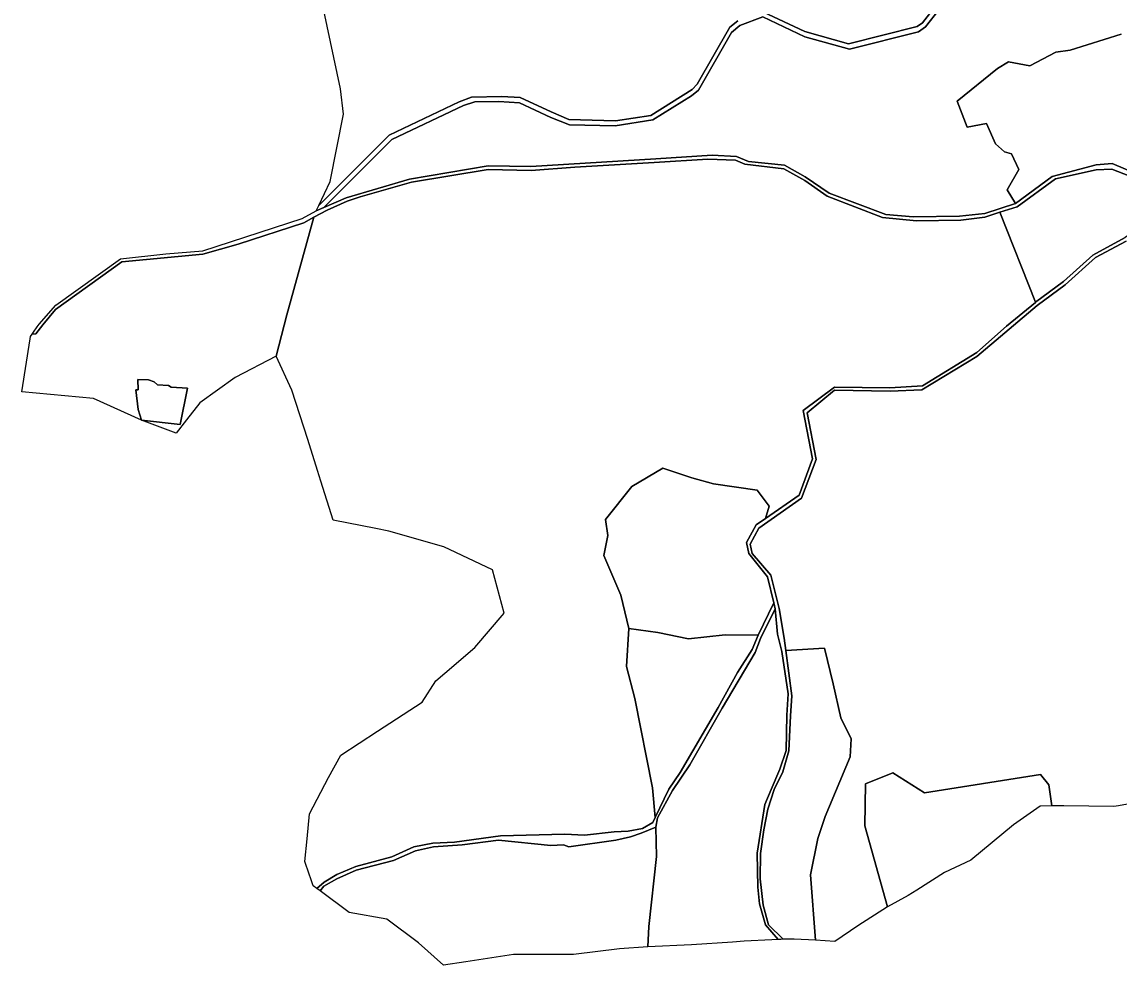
# Model space of a CAD drawing. Extents: x -502026 to -497664, y -1143484 to -1138019.
# Drawn here: x -500451 to -499334, y -1143484 to -1142523 of the extents above; entities that cross this region are included whole.
import ezdxf

# ---------------------------------------------------------------- set-up
doc = ezdxf.new("R2010")
doc.units = 0
for name, color, linetype in [('43', 7, 'Continuous'), ('55', 7, 'Continuous'), ('62', 7, 'Continuous')]:
    doc.layers.add(name, color=color, linetype=linetype)

msp = doc.modelspace()

# ---------------------------------------------------------------- linework, layer by layer
at = {"layer": '43'}
for points in [[(-499507.82, -1142489.86), (-499534.13, -1142524.25), (-499539.72, -1142527.88), (-499609.42, -1142545.64), (-499653.97, -1142532.94), (-499696.64, -1142512.74)], [(-499331.89, -1142535.47), (-499383.94, -1142551.77), (-499398.39, -1142554), (-499424.8, -1142567.81), (-499446.71, -1142563.79), (-499457.72, -1142570.5), (-499498.95, -1142603.95), (-499488.66, -1142630.21), (-499468.97, -1142626.52), (-499459.79, -1142647.36), (-499450.75, -1142655.54), (-499443.69, -1142657.52), (-499435.98, -1142673.6), (-499447.85, -1142694.1), (-499439.5, -1142707.95), (-499470.66, -1142718.18), (-499496.52, -1142720.87), (-499543.78, -1142721.63), (-499571.44, -1142719.44), (-499629.32, -1142697.41), (-499653.65, -1142680.78), (-499674.67, -1142668.95), (-499711.33, -1142665.17), (-499723.48, -1142660.3), (-499748.43, -1142658.94), (-499805.72, -1142662.68), (-499932.96, -1142670.48), (-499976.28, -1142669.75), (-500056.49, -1142683.26), (-500120.86, -1142702.37), (-500143.69, -1142712.13), (-500074.26, -1142643), (-500001.43, -1142608.18), (-499989.85, -1142604.68), (-499965.38, -1142604.13), (-499944.46, -1142605.58), (-499912.62, -1142620.36), (-499893.52, -1142627.99), (-499847.03, -1142629.06), (-499808.55, -1142623.04), (-499769.44, -1142598.4), (-499762.09, -1142592.58), (-499728.62, -1142533.84), (-499720.16, -1142526.94), (-499696.77, -1142518.07), (-499654.03, -1142538.46), (-499608.51, -1142550.99), (-499538.17, -1142533.12), (-499531.09, -1142528.25), (-499503.35, -1142492.64)], [(-499722.02, -1142522.07), (-499730.38, -1142528.36), (-499763.5, -1142586.49), (-499768.6, -1142591.83), (-499810.76, -1142618.5), (-499846.77, -1142624), (-499894.34, -1142622.54), (-499912.17, -1142614.67), (-499943.78, -1142600.29), (-499962.51, -1142599.1), (-499993.29, -1142599.82), (-500005.7, -1142604.46), (-500077, -1142638.5), (-500148.76, -1142710.03), (-500137.19, -1142685.79), (-500123.69, -1142617.17), (-500126.57, -1142591.29), (-500143.58, -1142511.37)], [(-499305.23, -1142682.61), (-499341.21, -1142667.43), (-499357.32, -1142668.57), (-499402.09, -1142680.46), (-499439.5, -1142707.95), (-499447.85, -1142694.1), (-499435.98, -1142673.6), (-499443.69, -1142657.52), (-499450.75, -1142655.54), (-499459.79, -1142647.36), (-499468.97, -1142626.52), (-499488.66, -1142630.21), (-499498.95, -1142603.95), (-499457.72, -1142570.5), (-499446.71, -1142563.79), (-499424.8, -1142567.81), (-499398.39, -1142554), (-499383.94, -1142551.77), (-499331.89, -1142535.47)], [(-499292.56, -1143313.86), (-499334.7, -1143321.66), (-499339.3, -1143322.08), (-499390.4, -1143321.59), (-499402.62, -1143321.67), (-499405.67, -1143299.99), (-499414, -1143289.59), (-499532.23, -1143308.33), (-499564.21, -1143287.88), (-499592.09, -1143299.19), (-499593, -1143341.93), (-499569.79, -1143424.32), (-499599.9, -1143443.9), (-499623.43, -1143459.83), (-499643.09, -1143458.34), (-499648.23, -1143391.91), (-499640.63, -1143354.7), (-499633.32, -1143332.56), (-499607.85, -1143271.59), (-499606.82, -1143253.19), (-499617.27, -1143231.81), (-499624.98, -1143197.41), (-499633.89, -1143160.97), (-499673.29, -1143163.37), (-499674.9, -1143150.91), (-499679.93, -1143120.7), (-499688.44, -1143086.74), (-499707.46, -1143064.45), (-499709.57, -1143054.92), (-499700.77, -1143038.75), (-499657.31, -1143008.14), (-499642.46, -1142968.68), (-499651.6, -1142921.33), (-499623.61, -1142898.32), (-499566.96, -1142899.35), (-499534.71, -1142897.97), (-499478.77, -1142864.03), (-499417.32, -1142811.81), (-499388.87, -1142790.78), (-499357.89, -1142763.04), (-499326.71, -1142746.41)]]:
    msp.add_lwpolyline(points, dxfattribs=at)
for points in [[(-499455.39, -1142717), (-499419.09, -1142808.73), (-499419.2, -1142808.81), (-499448.56, -1142833.16), (-499478.72, -1142859.78), (-499534.12, -1142893.84), (-499567.47, -1142895.89), (-499623.79, -1142895.21), (-499655.66, -1142918.98), (-499646.06, -1142968), (-499659.65, -1143005.26), (-499694.09, -1143028.83), (-499690.27, -1143016.23), (-499702.37, -1143000), (-499747.04, -1142993.71), (-499768.97, -1142987.54), (-499798.44, -1142977.6), (-499830.2, -1142996.46), (-499857.04, -1143029.83), (-499854.41, -1143046.05), (-499858.7, -1143066.59), (-499841.1, -1143106.99), (-499832.99, -1143141.05), (-499835.47, -1143179.59), (-499826.91, -1143212.38), (-499809.09, -1143303.23), (-499806.15, -1143333.34), (-499808.6, -1143338.49), (-499819.11, -1143344.55), (-499833.87, -1143347.41), (-499848.13, -1143347.98), (-499878.28, -1143351.29), (-499898.16, -1143350.26), (-499963.63, -1143351.98), (-500010.58, -1143358.44), (-500032.6, -1143359.64), (-500051.91, -1143363.18), (-500074.3, -1143373.58), (-500110.96, -1143383.29), (-500130.27, -1143391.4), (-500143.23, -1143399.15), (-500150.79, -1143405.71), (-500154.58, -1143402.89), (-500156.97, -1143395.74), (-500158.49, -1143391.2), (-500162.86, -1143378.17), (-500160.45, -1143355), (-500158.3, -1143329.82), (-500138.79, -1143292.8), (-500126.35, -1143269.84), (-500088.85, -1143245.46), (-500043.43, -1143216.12), (-500029.56, -1143194.08), (-500020.3, -1143186.5), (-499989.96, -1143160.41), (-499960.02, -1143125.37), (-499972.09, -1143081.34), (-500021.37, -1143057.69), (-500077.61, -1143041.81), (-500090.55, -1143039.04), (-500133.98, -1143030.47), (-500146.75, -1142990.75), (-500150.03, -1142979.88), (-500159.91, -1142948.47), (-500176.12, -1142898.04), (-500192.19, -1142863.69), (-500181.41, -1142821.48), (-500153.83, -1142722.15), (-500140.41, -1142714.86), (-500119.96, -1142705.83), (-500106.71, -1142701.26), (-500054.24, -1142686.24), (-499976.27, -1142673.43), (-499932.63, -1142674.57), (-499887.97, -1142671.09), (-499807.42, -1142666.49), (-499752.61, -1142662.86), (-499724.51, -1142664), (-499715.15, -1142668.12), (-499675.17, -1142672.92), (-499653.99, -1142684.6), (-499631.37, -1142700.71), (-499574.94, -1142722.31), (-499540.1, -1142725.73), (-499495.21, -1142725.05), (-499470.65, -1142721.85)], [(-499274.07, -1142683.02), (-499274.62, -1142684.66), (-499272.44, -1142703.08), (-499327.73, -1142742.72), (-499360.83, -1142760.7), (-499390.53, -1142787.67), (-499419.09, -1142808.73), (-499455.39, -1142717), (-499437.6, -1142711.34), (-499398.67, -1142683.09), (-499357.32, -1142673.8), (-499341.27, -1142673.06), (-499306.6, -1142686.61)], [(-500192.19, -1142863.69), (-500233.92, -1142885.43), (-500269.86, -1142911.16), (-500283.48, -1142928.56), (-500293.94, -1142941.87), (-500329.27, -1142928.62), (-500289.8, -1142933.01), (-500282.38, -1142896.3), (-500299, -1142895.04), (-500301.85, -1142893.38), (-500312.93, -1142892.7), (-500316.42, -1142889.61), (-500322.3, -1142887.61), (-500332.86, -1142887.33), (-500332.69, -1142897.84), (-500335.04, -1142897.96), (-500332.58, -1142917.84), (-500329.27, -1142928.62), (-500377.97, -1142906.77), (-500450.99, -1142899.94), (-500442.77, -1142845.95), (-500442.4, -1142843.52), (-500440.74, -1142841.07), (-500436.9, -1142840.75), (-500429.82, -1142831.7), (-500416.71, -1142816.08), (-500349.31, -1142767.51), (-500266.96, -1142759.85), (-500230.97, -1142749.57), (-500163.92, -1142727.63), (-500153.83, -1142722.15), (-500181.41, -1142821.48)], [(-500329.27, -1142928.62), (-500332.58, -1142917.84), (-500335.04, -1142897.96), (-500332.69, -1142897.84), (-500332.86, -1142887.33), (-500322.3, -1142887.61), (-500316.42, -1142889.61), (-500312.93, -1142892.7), (-500301.85, -1142893.38), (-500299, -1142895.04), (-500282.38, -1142896.3), (-500289.8, -1142933.01)], [(-499694.09, -1143028.83), (-499703.4, -1143035.2), (-499713.36, -1143053.31), (-499711.08, -1143064.51), (-499692.11, -1143088.34), (-499685.53, -1143114.76), (-499701.57, -1143147.71), (-499735.16, -1143147.44), (-499772.45, -1143151.33), (-499803.52, -1143144.99), (-499832.99, -1143141.05), (-499841.1, -1143106.99), (-499858.7, -1143066.59), (-499854.41, -1143046.05), (-499857.04, -1143029.83), (-499830.2, -1142996.46), (-499798.44, -1142977.6), (-499768.97, -1142987.54), (-499747.04, -1142993.71), (-499702.37, -1143000), (-499690.27, -1143016.23)], [(-499680.97, -1143457.64), (-499687.39, -1143457.94), (-499715.56, -1143459.45), (-499727.5, -1143460.43), (-499769.29, -1143463.09), (-499813.78, -1143465.27), (-499812.92, -1143444.5), (-499804.93, -1143373.19), (-499805.69, -1143343.15), (-499803.77, -1143333.8), (-499788.64, -1143305.98), (-499770.87, -1143279.86), (-499737.98, -1143221.93), (-499704.57, -1143165.54), (-499699.08, -1143151.19), (-499684, -1143120.91), (-499681.64, -1143146.83), (-499677.41, -1143164.2), (-499671.02, -1143207.47), (-499672.27, -1143229.23), (-499673.07, -1143265.24), (-499679.53, -1143284.25), (-499688.32, -1143304.87), (-499694.66, -1143320.16), (-499702.54, -1143369.87), (-499701.86, -1143404.38), (-499700.14, -1143421.41), (-499694.15, -1143442.74)], [(-499701.57, -1143147.71), (-499707.42, -1143162.45), (-499722.34, -1143185.84), (-499742.09, -1143221.24), (-499780.98, -1143287.72), (-499792.52, -1143304.63), (-499806.15, -1143333.34), (-499809.09, -1143303.23), (-499826.91, -1143212.38), (-499835.47, -1143179.59), (-499832.99, -1143141.05), (-499803.52, -1143144.99), (-499772.45, -1143151.33), (-499735.16, -1143147.44)], [(-499643.09, -1143458.34), (-499664.79, -1143457.5), (-499675.21, -1143457.34), (-499676.11, -1143457.39), (-499690.83, -1143442.8), (-499696.49, -1143422.66), (-499699.46, -1143396.04), (-499699.23, -1143370.18), (-499695.69, -1143346.03), (-499691.75, -1143325.1), (-499685.18, -1143304.82), (-499676.33, -1143286.88), (-499670.16, -1143265.62), (-499668.62, -1143229.75), (-499667.3, -1143209.57), (-499673.29, -1143163.37), (-499633.89, -1143160.97), (-499624.98, -1143197.41), (-499617.27, -1143231.81), (-499606.82, -1143253.19), (-499607.85, -1143271.59), (-499633.32, -1143332.56), (-499640.63, -1143354.7), (-499648.23, -1143391.91)], [(-499402.62, -1143321.67), (-499414.29, -1143321.74), (-499441.64, -1143341.01), (-499485.05, -1143376.82), (-499511.9, -1143389.34), (-499539.83, -1143407.39), (-499548.61, -1143412.81), (-499569.79, -1143424.32), (-499593, -1143341.93), (-499592.09, -1143299.19), (-499564.21, -1143287.88), (-499532.23, -1143308.33), (-499414, -1143289.59), (-499405.67, -1143299.99)], [(-499813.78, -1143465.27), (-499842.56, -1143467.19), (-499889.5, -1143472.92), (-499918.96, -1143472.88), (-499922.43, -1143472.88), (-499929.51, -1143472.87), (-499950.39, -1143473.04), (-499998.91, -1143480.26), (-500021.68, -1143483.71), (-500047.36, -1143461.06), (-500079.6, -1143436.98), (-500117.75, -1143430.25), (-500147.53, -1143408.13), (-500143.6, -1143403.47), (-500130.38, -1143395.98), (-500110.68, -1143386.98), (-500072.58, -1143377.23), (-500050.42, -1143367.29), (-500032.03, -1143363.41), (-500002.68, -1143361.12), (-499965.78, -1143356.55), (-499912.64, -1143361.81), (-499899.62, -1143361.35), (-499894.14, -1143363.29), (-499846.41, -1143356.64), (-499831.51, -1143353.04), (-499820.65, -1143349.21), (-499805.69, -1143343.15), (-499804.93, -1143373.19), (-499812.92, -1143444.5)]]:
    msp.add_lwpolyline(points, close=True, dxfattribs=at)
at = {"layer": '55'}
for points in [[(-499696.64, -1142512.74), (-499653.97, -1142532.94), (-499609.42, -1142545.64), (-499539.72, -1142527.88), (-499534.13, -1142524.25), (-499507.82, -1142489.86)], [(-499503.35, -1142492.64), (-499531.09, -1142528.25), (-499538.17, -1142533.12), (-499608.51, -1142550.99), (-499654.03, -1142538.46), (-499696.77, -1142518.07), (-499720.16, -1142526.94), (-499728.62, -1142533.84), (-499762.09, -1142592.58), (-499769.44, -1142598.4), (-499808.55, -1142623.04), (-499847.03, -1142629.06), (-499893.52, -1142627.99), (-499912.62, -1142620.36), (-499944.46, -1142605.58), (-499965.38, -1142604.13), (-499989.85, -1142604.68), (-500001.43, -1142608.18), (-500074.26, -1142643), (-500143.69, -1142712.13), (-500151.32, -1142715.39), (-500148.76, -1142710.03), (-500077, -1142638.5), (-500005.7, -1142604.46), (-499993.29, -1142599.82), (-499962.51, -1142599.1), (-499943.78, -1142600.29), (-499912.17, -1142614.67), (-499894.34, -1142622.54), (-499846.77, -1142624), (-499810.76, -1142618.5), (-499768.6, -1142591.83), (-499763.5, -1142586.49), (-499730.38, -1142528.36), (-499722.02, -1142522.07)], [(-499306.6, -1142686.61), (-499341.27, -1142673.06), (-499357.32, -1142673.8), (-499398.67, -1142683.09), (-499437.6, -1142711.34), (-499455.39, -1142717), (-499470.65, -1142721.85), (-499495.21, -1142725.05), (-499540.1, -1142725.73), (-499574.94, -1142722.31), (-499631.37, -1142700.71), (-499653.99, -1142684.6), (-499675.17, -1142672.92), (-499715.15, -1142668.12), (-499724.51, -1142664), (-499752.61, -1142662.86), (-499807.42, -1142666.49), (-499887.97, -1142671.09), (-499932.63, -1142674.57), (-499976.27, -1142673.43), (-500054.24, -1142686.24), (-500106.71, -1142701.26), (-500119.96, -1142705.83), (-500140.41, -1142714.86), (-500153.83, -1142722.15), (-500163.92, -1142727.63), (-500230.97, -1142749.57), (-500266.96, -1142759.85), (-500349.31, -1142767.51), (-500416.71, -1142816.08), (-500429.82, -1142831.7), (-500436.9, -1142840.75), (-500440.74, -1142841.07), (-500439.27, -1142839.03), (-500435.46, -1142833.73), (-500433.48, -1142830.98), (-500416.37, -1142811.76), (-500350.77, -1142764.34), (-500304.57, -1142759.41), (-500266.95, -1142756.2), (-500165.66, -1142723.29), (-500151.32, -1142715.39), (-500143.69, -1142712.13), (-500120.86, -1142702.37), (-500056.49, -1142683.26), (-499976.28, -1142669.75), (-499932.96, -1142670.48), (-499805.72, -1142662.68), (-499748.43, -1142658.94), (-499723.48, -1142660.3), (-499711.33, -1142665.17), (-499674.67, -1142668.95), (-499653.65, -1142680.78), (-499629.32, -1142697.41), (-499571.44, -1142719.44), (-499543.78, -1142721.63), (-499496.52, -1142720.87), (-499470.66, -1142718.18), (-499439.5, -1142707.95), (-499402.09, -1142680.46), (-499357.32, -1142668.57), (-499341.21, -1142667.43), (-499305.23, -1142682.61)], [(-499326.71, -1142746.41), (-499357.89, -1142763.04), (-499388.87, -1142790.78), (-499417.32, -1142811.81), (-499478.77, -1142864.03), (-499534.71, -1142897.97), (-499566.96, -1142899.35), (-499623.61, -1142898.32), (-499651.6, -1142921.33), (-499642.46, -1142968.68), (-499657.31, -1143008.14), (-499700.77, -1143038.75), (-499709.57, -1143054.92), (-499707.46, -1143064.45), (-499688.44, -1143086.74), (-499679.93, -1143120.7), (-499674.9, -1143150.91), (-499673.29, -1143163.37), (-499667.3, -1143209.57), (-499668.62, -1143229.75), (-499670.16, -1143265.62), (-499676.33, -1143286.88), (-499685.18, -1143304.82), (-499691.75, -1143325.1), (-499695.69, -1143346.03), (-499699.23, -1143370.18), (-499699.46, -1143396.04), (-499696.49, -1143422.66), (-499690.83, -1143442.8), (-499676.11, -1143457.39), (-499678.51, -1143457.52), (-499680.97, -1143457.64), (-499694.15, -1143442.74), (-499700.14, -1143421.41), (-499701.86, -1143404.38), (-499702.54, -1143369.87), (-499694.66, -1143320.16), (-499688.32, -1143304.87), (-499679.53, -1143284.25), (-499673.07, -1143265.24), (-499672.27, -1143229.23), (-499671.02, -1143207.47), (-499677.41, -1143164.2), (-499681.64, -1143146.83), (-499684, -1143120.91), (-499685.53, -1143114.76), (-499692.11, -1143088.34), (-499711.08, -1143064.51), (-499713.36, -1143053.31), (-499703.4, -1143035.2), (-499694.09, -1143028.83), (-499659.65, -1143005.26), (-499646.06, -1142968), (-499655.66, -1142918.98), (-499623.79, -1142895.21), (-499567.47, -1142895.89), (-499534.12, -1142893.84), (-499478.72, -1142859.78), (-499448.56, -1142833.16), (-499419.2, -1142808.81), (-499419.09, -1142808.73), (-499390.53, -1142787.67), (-499360.83, -1142760.7), (-499327.73, -1142742.72)]]:
    msp.add_lwpolyline(points, dxfattribs=at)
msp.add_lwpolyline([(-499684, -1143120.91), (-499699.08, -1143151.19), (-499704.57, -1143165.54), (-499737.98, -1143221.93), (-499770.87, -1143279.86), (-499788.64, -1143305.98), (-499803.77, -1143333.8), (-499805.69, -1143343.15), (-499820.65, -1143349.21), (-499831.51, -1143353.04), (-499846.41, -1143356.64), (-499894.14, -1143363.29), (-499899.62, -1143361.35), (-499912.64, -1143361.81), (-499965.78, -1143356.55), (-500002.68, -1143361.12), (-500032.03, -1143363.41), (-500050.42, -1143367.29), (-500072.58, -1143377.23), (-500110.68, -1143386.98), (-500130.38, -1143395.98), (-500143.6, -1143403.47), (-500147.53, -1143408.13), (-500150.79, -1143405.71), (-500143.23, -1143399.15), (-500130.27, -1143391.4), (-500110.96, -1143383.29), (-500074.3, -1143373.58), (-500051.91, -1143363.18), (-500032.6, -1143359.64), (-500010.58, -1143358.44), (-499963.63, -1143351.98), (-499898.16, -1143350.26), (-499878.28, -1143351.29), (-499848.13, -1143347.98), (-499833.87, -1143347.41), (-499819.11, -1143344.55), (-499808.6, -1143338.49), (-499806.15, -1143333.34), (-499792.52, -1143304.63), (-499780.98, -1143287.72), (-499742.09, -1143221.24), (-499722.34, -1143185.84), (-499707.42, -1143162.45), (-499701.57, -1143147.71), (-499685.53, -1143114.76)], close=True, dxfattribs=at)
at = {"layer": '62'}
msp.add_lwpolyline([(-499292.56, -1143313.86), (-499334.7, -1143321.66), (-499339.3, -1143322.08), (-499390.4, -1143321.59), (-499402.62, -1143321.67), (-499414.29, -1143321.74), (-499441.64, -1143341.01), (-499485.05, -1143376.82), (-499511.9, -1143389.34), (-499539.83, -1143407.39), (-499548.61, -1143412.81), (-499569.79, -1143424.32), (-499599.9, -1143443.9), (-499623.43, -1143459.83), (-499643.09, -1143458.34), (-499664.79, -1143457.5), (-499675.21, -1143457.34), (-499676.11, -1143457.39), (-499678.51, -1143457.52), (-499680.97, -1143457.64), (-499687.39, -1143457.94), (-499715.56, -1143459.45), (-499727.5, -1143460.43), (-499769.29, -1143463.09), (-499813.78, -1143465.27), (-499842.56, -1143467.19), (-499889.5, -1143472.92), (-499918.96, -1143472.88), (-499922.43, -1143472.88), (-499929.51, -1143472.87), (-499950.39, -1143473.04), (-499998.91, -1143480.26), (-500021.68, -1143483.71), (-500047.36, -1143461.06), (-500079.6, -1143436.98), (-500117.75, -1143430.25), (-500147.53, -1143408.13), (-500150.79, -1143405.71), (-500154.58, -1143402.89), (-500156.97, -1143395.74), (-500158.49, -1143391.2), (-500162.86, -1143378.17), (-500160.45, -1143355), (-500158.3, -1143329.82), (-500138.79, -1143292.8), (-500126.35, -1143269.84), (-500088.85, -1143245.46), (-500043.43, -1143216.12), (-500029.56, -1143194.08), (-500020.3, -1143186.5), (-499989.96, -1143160.41), (-499960.02, -1143125.37), (-499972.09, -1143081.34), (-500021.37, -1143057.69), (-500077.61, -1143041.81), (-500090.55, -1143039.04), (-500133.98, -1143030.47), (-500146.75, -1142990.75), (-500150.03, -1142979.88), (-500159.91, -1142948.47), (-500176.12, -1142898.04), (-500192.19, -1142863.69), (-500233.92, -1142885.43), (-500269.86, -1142911.16), (-500283.48, -1142928.56), (-500293.94, -1142941.87), (-500329.27, -1142928.62), (-500377.97, -1142906.77), (-500450.99, -1142899.94), (-500442.77, -1142845.95), (-500442.4, -1142843.52), (-500440.74, -1142841.07), (-500439.27, -1142839.03), (-500435.46, -1142833.73), (-500433.48, -1142830.98), (-500416.37, -1142811.76), (-500350.77, -1142764.34), (-500304.57, -1142759.41), (-500266.95, -1142756.2), (-500165.66, -1142723.29), (-500151.32, -1142715.39), (-500148.76, -1142710.03), (-500137.19, -1142685.79), (-500123.69, -1142617.17), (-500126.57, -1142591.29), (-500143.58, -1142511.37)], dxfattribs=at)

doc.saveas('drawing.dxf')
